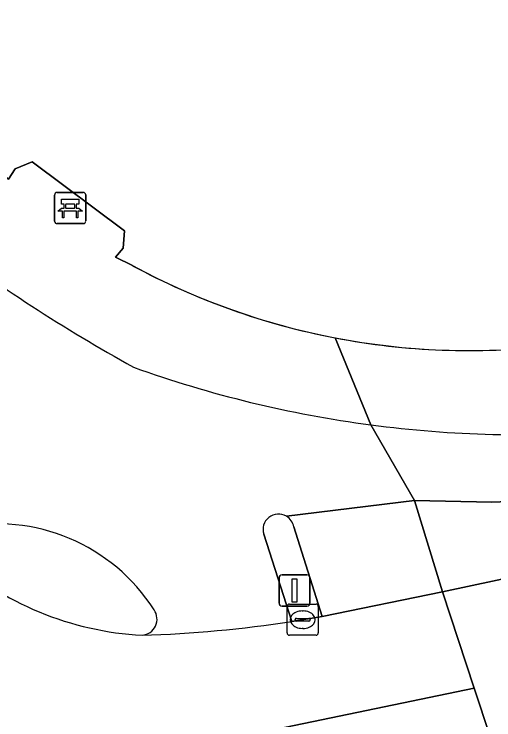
# Model space of a CAD drawing. Extents: x 160023 to 161302, y 384750 to 385707.
# Drawn here: x 160858.41 to 160873.79, y 384860.66 to 384883.27 of the extents above; entities that cross this region are included whole.
import ezdxf

# ---------------------------------------------------------------- set-up
doc = ezdxf.new("R2010")
doc.units = 0
for name, color, linetype in [('IMGEO_Bank', 7, 'Continuous'), ('IMGEO_Erf', 7, 'Continuous'), ('IMGEO_Fietspad_open', 7, 'Continuous'), ('IMGEO_Kolk', 7, 'Continuous'), ('IMGEO_Muur', 7, 'Continuous'), ('IMGEO_Rijbaan_regionaal_gesloten', 7, 'Continuous'), ('IMGEO_Verkeerseiland_gesloten', 7, 'Continuous'), ('IMGEO_Verkeersregelinstallatiepaal', 7, 'Continuous'), ('IMGEO_Voetpad_open', 7, 'Continuous')]:
    doc.layers.add(name, color=color, linetype=linetype)

msp = doc.modelspace()

# ---------------------------------------------------------------- linework, layer by layer
at = {"layer": 'IMGEO_Bank'}
for p, q in [((160859.705, 384876.631), (160859.705, 384877.472)), ((160859.705, 384877.472), (160859.705, 384876.631)), ((160859.78, 384877.556), (160860.621, 384877.556)), ((160860.621, 384877.556), (160859.78, 384877.556)), ((160860.705, 384877.481), (160860.705, 384876.64)), ((160860.705, 384876.64), (160860.705, 384877.481)), ((160860.014, 384877.062), (160860.014, 384877.168)), ((160860.058, 384877.168), (160860.058, 384877.062)), ((160860.346, 384877.174), (160860.064, 384877.174)), ((160860.352, 384877.062), (160860.352, 384877.168)), ((160860.396, 384877.168), (160860.396, 384877.062)), ((160860.402, 384876.954), (160860.009, 384876.954)), ((160860.064, 384877.056), (160860.346, 384877.056)), ((160860.63, 384876.556), (160859.789, 384876.556)), ((160859.789, 384876.556), (160860.63, 384876.556))]:
    msp.add_line(p, q, dxfattribs=at)
for points in [[(160860.008, 384877.174), (160859.922, 384877.174), (160859.922, 384877.335), (160860.485, 384877.335), (160860.485, 384877.174), (160860.402, 384877.174)], [(160859.952, 384876.954), (160859.81, 384876.954), (160859.922, 384877.056), (160860.008, 384877.056)], [(160860.002, 384876.947), (160860.002, 384876.74), (160859.959, 384876.74), (160859.959, 384876.947)], [(160860.402, 384877.056), (160860.485, 384877.056), (160860.597, 384876.954), (160860.458, 384876.954)], [(160860.452, 384876.947), (160860.452, 384876.74), (160860.408, 384876.74), (160860.408, 384876.947)]]:
    msp.add_lwpolyline(points, dxfattribs=at)
for centre, radius, start, end in [((160859.783, 384877.478), 0.0779, 92.4484, 184.2845), ((160859.783, 384877.478), 0.0779, 92.4484, 184.2845), ((160860.627, 384877.478), 0.0779, 2.4484, 94.2845), ((160860.627, 384877.478), 0.0779, 2.4484, 94.2845), ((160860.007, 384877.167), 0.00671, 2.8957, 87.1043), ((160860.064, 384877.167), 0.00671, 92.8957, 177.1043), ((160860.346, 384877.167), 0.00671, 2.8957, 87.1043), ((160860.403, 384877.167), 0.00671, 92.8957, 177.1043), ((160859.952, 384876.947), 0.00671, 2.8957, 87.1043), ((160860.009, 384876.947), 0.00671, 92.8957, 177.1043), ((160860.007, 384877.063), 0.00671, 272.8957, 357.1043), ((160860.064, 384877.063), 0.00671, 182.8957, 267.1043), ((160860.346, 384877.063), 0.00671, 272.8957, 357.1043), ((160860.403, 384877.063), 0.00671, 182.8957, 267.1043), ((160860.401, 384876.947), 0.00671, 2.8957, 87.1043), ((160860.458, 384876.947), 0.00671, 92.8957, 177.1043), ((160859.783, 384876.634), 0.0779, 182.4484, 274.2845), ((160859.783, 384876.634), 0.0779, 182.4484, 274.2845), ((160860.627, 384876.634), 0.0779, 272.4484, 4.2845), ((160860.627, 384876.634), 0.0779, 272.4484, 4.2845)]:
    msp.add_arc(centre, radius, start, end, dxfattribs=at)
at = {"layer": 'IMGEO_Erf'}
msp.add_lwpolyline([(160856.571, 384879.497), (160857.793, 384878.308), (160858.23, 384877.983), (160858.443, 384878.308), (160858.989, 384878.536), (160861.951, 384876.326), (160861.904, 384875.771), (160861.653, 384875.485), (160862.203, 384875.209)], dxfattribs=at)
for centre, radius, start, end in [((160872.997, 384895.244), 22.758, 241.6872, 259.1147), ((160872.982, 384895.241), 22.752, 259.1488, 276.5788)]:
    msp.add_arc(centre, radius, start, end, dxfattribs=at)
at = {"layer": 'IMGEO_Fietspad_open'}
for points in [[(160867.134, 384867.183), (160871.241, 384867.689), (160869.844, 384870.108)], [(160869.844, 384870.108), (160871.241, 384867.689), (160873.725, 384867.634), (160877.741, 384867.792), (160888.368, 384868.791), (160888.407, 384868.587)], [(160867.309, 384863.809), (160866.41, 384866.603)]]:
    msp.add_lwpolyline(points, dxfattribs=at)
for centre, radius, start, end in [((160888.04, 384918.665), 53.361, 232.9216, 241.0763), ((160874.648, 384906.421), 36.63, 250.1869, 262.4643), ((160874.649, 384906.496), 36.704, 262.4771, 274.7285), ((160866.881, 384866.757), 0.495, 59.2339, 198.1629), ((160857.86, 384860.967), 5.973, 32.548, 101.7667), ((160862.474, 384863.884), 0.515, 274.3523, 35.2046), ((160861.286, 384903.193), 39.842, 271.7649, 278.695)]:
    msp.add_arc(centre, radius, start, end, dxfattribs=at)
at = {"layer": 'IMGEO_Kolk'}
for p, q in [((160867.157, 384863.441), (160867.157, 384864.293)), ((160867.232, 384864.367), (160868.084, 384864.367)), ((160868.158, 384864.293), (160868.158, 384863.441)), ((160867.645, 384864.147), (160867.67, 384864.147)), ((160867.416, 384863.861), (160867.416, 384863.873)), ((160867.854, 384863.824), (160867.456, 384863.824)), ((160867.459, 384863.91), (160867.857, 384863.91)), ((160867.9, 384863.873), (160867.9, 384863.861)), ((160867.668, 384863.587), (160867.643, 384863.587)), ((160868.084, 384863.367), (160867.232, 384863.367))]:
    msp.add_line(p, q, dxfattribs=at)
for points in [[(160867.157, 384863.441), (160867.157, 384864.293)], [(160867.232, 384864.367), (160868.084, 384864.367)], [(160868.158, 384864.293), (160868.158, 384863.441)], [(160868.084, 384863.367), (160867.232, 384863.367)]]:
    msp.add_lwpolyline(points, dxfattribs=at)
for centre, radius, start, end in [((160867.234, 384864.291), 0.0765, 91.552, 178.448), ((160867.234, 384864.291), 0.0765, 91.552, 178.448), ((160868.082, 384864.291), 0.0765, 1.552, 88.448), ((160868.082, 384864.291), 0.0765, 1.552, 88.448), ((160867.456, 384863.87), 0.0403, 85.8775, 175.7526), ((160867.453, 384863.86), 0.0366, 178.938, 274.7102), ((160867.857, 384863.867), 0.043, 264.8664, 352.4533), ((160867.861, 384863.872), 0.0386, 1.7309, 96.639), ((160867.234, 384863.443), 0.0765, 181.552, 268.448), ((160867.234, 384863.443), 0.0765, 181.552, 268.448), ((160868.082, 384863.443), 0.0765, 271.552, 358.448), ((160868.082, 384863.443), 0.0765, 271.552, 358.448)]:
    msp.add_arc(centre, radius, start, end, dxfattribs=at)
for centre, major_axis, ratio, start_param, end_param in [((160867.644, 384863.867), (-0.387, 0.002), 0.722429, 4.712389, 7.853982), ((160867.669, 384863.867), (-0.39, 0.002), 0.717154, 1.570796, 4.712389)]:
    msp.add_ellipse(centre, major_axis=major_axis, ratio=ratio, start_param=start_param, end_param=end_param, dxfattribs=at)
at = {"layer": 'IMGEO_Muur'}
msp.add_lwpolyline([(160856.571, 384879.497), (160857.793, 384878.308), (160858.23, 384877.983), (160858.443, 384878.308), (160858.989, 384878.536), (160861.951, 384876.326), (160861.904, 384875.771), (160861.653, 384875.485), (160862.203, 384875.209)], dxfattribs=at)
msp.add_arc((160872.981, 384895.2), 22.711, 241.6691, 276.5948, dxfattribs=at)
at = {"layer": 'IMGEO_Rijbaan_regionaal_gesloten'}
for points in [[(160973.121, 384881.041), (160967.432, 384883.268), (160963.32, 384882.446), (160949.226, 384879.669), (160935.511, 384877.044), (160925.045, 384875.021), (160911.849, 384872.536), (160903.532, 384871.117), (160894.436, 384869.345), (160892.749, 384869.036), (160888.019, 384868.045), (160881.846, 384866.831), (160872.141, 384864.759), (160873.159, 384861.672), (160874.71, 384856.965)], [(160873.159, 384861.672), (160872.141, 384864.759), (160868.28, 384863.97), (160867.309, 384863.809)], [(160874.71, 384856.965), (160873.159, 384861.672), (160831.679, 384853.075), (160827.375, 384851.959), (160828.634, 384848.573), (160829.254, 384846.905), (160856.132, 384853.037), (160874.71, 384856.965)], [(160832.61, 384853.38), (160832.144, 384853.229), (160831.679, 384853.075), (160873.159, 384861.672)]]:
    msp.add_lwpolyline(points, dxfattribs=at)
for centre, radius, start, end in [((160863.019, 384873.289), 9.931, 227.8884, 267.0809), ((160861.286, 384903.193), 39.842, 271.7649, 278.695)]:
    msp.add_arc(centre, radius, start, end, dxfattribs=at)
at = {"layer": 'IMGEO_Verkeerseiland_gesloten'}
for points in [[(160888.407, 384868.587), (160888.368, 384868.791), (160877.741, 384867.792), (160873.725, 384867.634), (160871.241, 384867.689), (160872.141, 384864.759), (160881.846, 384866.831), (160888.019, 384868.045)], [(160866.41, 384866.603), (160867.309, 384863.809), (160868.28, 384863.97), (160867.37, 384866.838)]]:
    msp.add_lwpolyline(points, dxfattribs=at)
for centre, radius, start, end in [((160866.881, 384866.757), 0.495, 59.2339, 198.1629), ((160866.882, 384866.757), 0.495, 9.3785, 59.3703), ((160857.86, 384860.967), 5.973, 32.548, 101.7667), ((160863.019, 384873.289), 9.931, 227.8884, 267.0809), ((160862.474, 384863.884), 0.515, 274.3523, 35.2046)]:
    msp.add_arc(centre, radius, start, end, dxfattribs=at)
at = {"layer": 'IMGEO_Verkeersregelinstallatiepaal'}
for p, q in [((160866.9, 384864.401), (160866.9, 384865.201)), ((160866.9, 384865.201), (160866.9, 384864.401)), ((160867, 384865.301), (160867.79, 384865.301)), ((160867.79, 384865.301), (160867, 384865.301)), ((160867.89, 384865.201), (160867.89, 384864.401)), ((160867.89, 384864.401), (160867.89, 384865.201)), ((160867.79, 384864.301), (160867, 384864.301)), ((160867, 384864.301), (160867.79, 384864.301))]:
    msp.add_line(p, q, dxfattribs=at)
msp.add_lwpolyline([(160867.32, 384865.176), (160867.47, 384865.176), (160867.47, 384864.426), (160867.32, 384864.426), (160867.32, 384865.176)], dxfattribs=at)
for centre, start, end in [((160867, 384865.201), 90, 180), ((160867, 384865.201), 90, 180), ((160867.79, 384865.201), 0, 90), ((160867.79, 384865.201), 360, 90), ((160867, 384864.401), 180, 270), ((160867, 384864.401), 180, 270), ((160867.79, 384864.401), 270, 0), ((160867.79, 384864.401), 270, 0)]:
    msp.add_arc(centre, 0.1, start, end, dxfattribs=at)
at = {"layer": 'IMGEO_Voetpad_open'}
for points in [[(160862.203, 384875.209), (160861.653, 384875.485), (160861.904, 384875.771), (160861.951, 384876.326), (160858.989, 384878.536), (160858.443, 384878.308), (160858.23, 384877.983), (160857.793, 384878.308), (160856.571, 384879.497)], [(160868.699, 384872.896), (160869.844, 384870.108)], [(160869.844, 384870.108), (160868.699, 384872.896)], [(160867.37, 384866.838), (160868.28, 384863.97), (160872.141, 384864.759), (160871.241, 384867.689), (160867.134, 384867.183)]]:
    msp.add_lwpolyline(points, dxfattribs=at)
for centre, radius, start, end in [((160888.04, 384918.665), 53.361, 232.9216, 241.0763), ((160872.997, 384895.244), 22.758, 241.6872, 259.1147), ((160872.982, 384895.241), 22.752, 259.1488, 276.5788), ((160874.648, 384906.421), 36.63, 250.1869, 262.4643), ((160874.649, 384906.496), 36.704, 262.4771, 274.7285), ((160866.882, 384866.757), 0.495, 9.3785, 59.3703)]:
    msp.add_arc(centre, radius, start, end, dxfattribs=at)

doc.saveas('drawing.dxf')
